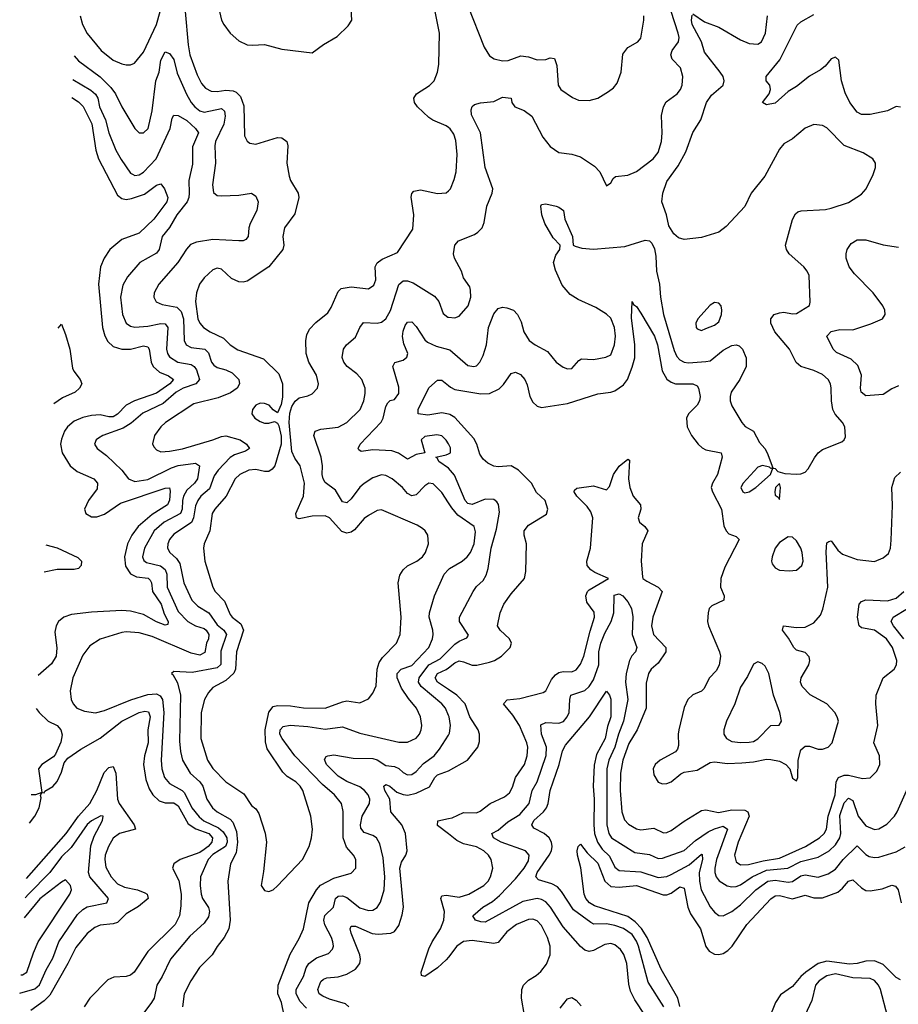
# Model space of a CAD drawing. Header units: inches. Extents: x 1682530 to 1839546, y 640742 to 791647.
# Tile 407 of 656: x 1688017 to 1692080, y 754921 to 759473. Entities that reach past the tile are written whole.
import ezdxf

# ---------------------------------------------------------------- set-up
doc = ezdxf.new("R2010")
doc.units = ezdxf.units.IN
doc.header["$MEASUREMENT"] = 0
doc.layers.add('B6785', color=7, linetype='Continuous')
doc.layers.add('B6795', color=7, linetype='Continuous')

msp = doc.modelspace()

# ---------------------------------------------------------------- linework, layer by layer
at = {"layer": 'B6785', "color": 5}
for points, elevation in [([(1690000, 758974.2), (1689990, 758982.2), (1689928, 759008), (1689910, 759020.4), (1689856.8, 759070), (1689843.1, 759090), (1689840.4, 759110), (1689852.2, 759130), (1689912.3, 759167.7), (1689933.3, 759190), (1689949.8, 759230), (1689955.2, 759264.8), (1689958.9, 759410), (1689919, 759610), (1689895.4, 759684.6), (1689895.1, 759710), (1689901.1, 759730), (1689910, 759741.3), (1689930, 759743.2), (1689950, 759730.2), (1690000, 759664.3)], 880), ([(1688296.6, 759490), (1688307.5, 759450), (1688328.8, 759408.8), (1688394, 759330), (1688450, 759285.9), (1688490, 759267.8), (1688510, 759263.8), (1688530, 759263.6), (1688547.6, 759272.4), (1688590, 759322.4), (1688649.9, 759450), (1688695, 759610)], 880), ([(1688942, 759510), (1688950.9, 759470.9), (1688960.7, 759450), (1688990.3, 759410), (1689030, 759374.4), (1689070, 759357.1), (1689094.5, 759354.5), (1689150, 759358.6), (1689230, 759336.1), (1689370, 759318.7), (1689421.5, 759358.5), (1689485.6, 759394.4), (1689536.5, 759443.5), (1689552.9, 759470), (1689550, 759524.5)], 920), ([(1688783, 759510), (1688796.3, 759356.3), (1688804.5, 759310), (1688837.5, 759217.5), (1688857.9, 759177.9), (1688876.8, 759156.8), (1688902.6, 759142.6), (1688930, 759140.1), (1688970, 759147), (1689003.9, 759143.9), (1689018.1, 759138.1), (1689038.2, 759118.2), (1689053.8, 759073.8), (1689056.4, 758936.4), (1689070, 758910.4), (1689081.6, 758901.6), (1689110, 758896.9), (1689210, 758928.6), (1689230, 758927.2), (1689253, 758910), (1689257.1, 758890), (1689252.4, 758810), (1689262.7, 758750), (1689269.3, 758730), (1689304.9, 758670), (1689307.9, 758650), (1689290, 758575.8), (1689242.2, 758510), (1689234.2, 758470), (1689239.3, 758430), (1689233.8, 758410), (1689170.2, 758330), (1689070, 758263.8), (1689050, 758258.9), (1689030, 758260.2), (1688996.9, 758276.9), (1688950, 758318.9), (1688930, 758323.5), (1688910, 758315.8), (1688870, 758279.1), (1688848.3, 758250), (1688835.2, 758210), (1688830.7, 758169.3), (1688841.4, 758090), (1688850.1, 758070), (1688868, 758050), (1688898.4, 758030), (1688960.3, 758000.3), (1688991.1, 757970), (1689026.6, 757946.6), (1689144.7, 757904.7), (1689215.8, 757835.8), (1689232.6, 757790), (1689232.7, 757727.3), (1689225.9, 757694.1), (1689210, 757655.3), (1689190, 757668.7), (1689171, 757691), (1689150, 757698.9), (1689130, 757699.7), (1689108.7, 757690), (1689094, 757670), (1689090.4, 757650), (1689104.4, 757630), (1689130, 757614.9), (1689150, 757607.7), (1689170, 757607.2), (1689195.3, 757615.3), (1689210, 757607.3), (1689215.9, 757595.9), (1689227.2, 757547.2), (1689226.6, 757510), (1689197.1, 757410), (1689185.5, 757394.5), (1689170, 757384.4), (1689150, 757383.6), (1689110, 757393.3), (1689076.3, 757390), (1689036, 757370), (1689014.2, 757350), (1688972.1, 757270), (1688919.3, 757210), (1688907.6, 757190), (1688896.8, 757110), (1688871, 757050), (1688866.8, 757030), (1688873.4, 756970), (1688910.2, 756850), (1688921.8, 756830), (1688964.4, 756784.4), (1688990, 756722.3), (1688999.2, 756710), (1689039.2, 756679.2), (1689051.6, 756650), (1689020.5, 756550), (1689016, 756470), (1689008.3, 756451.7), (1688970, 756417.5), (1688910, 756385), (1688890, 756363.1), (1688872.4, 756330), (1688856.2, 756270), (1688855.5, 756150), (1688885.2, 756050), (1688910, 756011.8), (1688970, 755950.2), (1689053.5, 755893.5), (1689090, 755840.5), (1689110, 755824.9), (1689123.2, 755803.2), (1689152.7, 755712.7), (1689158, 755670), (1689145.1, 755534.9), (1689134, 755470), (1689150, 755446.8), (1689170, 755442), (1689190, 755450.7), (1689210, 755468), (1689325.4, 755590), (1689356.4, 755650), (1689367.4, 755690), (1689370.8, 755730), (1689364.1, 755790), (1689326.2, 755910), (1689314.5, 755930), (1689294.5, 755950), (1689254.5, 755974.5), (1689233.4, 755993.4), (1689162.1, 756102.1), (1689154.4, 756134.4), (1689152.9, 756190), (1689168.9, 756271.1), (1689190, 756297.2), (1689210, 756302.1), (1689270, 756300.3), (1689330, 756292), (1689429.9, 756290.1), (1689510, 756319.8), (1689530, 756323.2), (1689590, 756315.2), (1689630, 756333.1), (1689650, 756359.5), (1689666.4, 756393.6), (1689671.1, 756470), (1689679.2, 756500.8), (1689695.5, 756524.5), (1689759.8, 756590), (1689776.5, 756630), (1689780.8, 756710), (1689767.4, 756870), (1689775.1, 756904.9), (1689789.9, 756930.1), (1689810, 756947.6), (1689854, 756970), (1689880.5, 756990), (1689893.5, 757010), (1689907.1, 757050), (1689904.2, 757090), (1689891.8, 757110), (1689879.8, 757119.8), (1689855.6, 757135.6), (1689690, 757206.6), (1689670, 757203), (1689630, 757181.1), (1689610, 757166), (1689565.3, 757114.7), (1689550, 757103.9), (1689530, 757099.5), (1689506.9, 757106.9), (1689450, 757170.5), (1689430, 757179.1), (1689370, 757177.8), (1689310, 757164.9), (1689297.6, 757170), (1689294.7, 757190), (1689329.9, 757270), (1689334.3, 757330), (1689315, 757410), (1689290, 757445.6), (1689275.9, 757475.9), (1689263.1, 757610), (1689266.6, 757653.4), (1689275.3, 757684.7), (1689290.6, 757709.4), (1689310, 757725.2), (1689350, 757733.1), (1689370, 757743.1), (1689395.1, 757770), (1689398.9, 757790), (1689389.7, 757830), (1689354.2, 757890), (1689342.6, 757930), (1689339.9, 757990), (1689344.6, 758015.4), (1689357.9, 758042.1), (1689387, 758073), (1689442.7, 758117.3), (1689458.4, 758141.6), (1689490, 758215.8), (1689504.2, 758230), (1689550, 758237.9), (1689630, 758229.2), (1689655, 758245), (1689663.7, 758270), (1689661.8, 758330), (1689670.7, 758349.3), (1689693.8, 758366.2), (1689763.9, 758396.1), (1689835.9, 758504.1), (1689839.2, 758570), (1689827.3, 758652.7), (1689830.8, 758669.2), (1689840.3, 758679.7), (1689870, 758685.8), (1689950, 758669.1), (1689990, 758672.7), (1690000, 758681.6)], 880), ([(1688269.3, 759305.3), (1688290, 759282), (1688389.1, 759209.1), (1688439.5, 759159.5), (1688460.9, 759130), (1688490, 759069.1), (1688550, 758968.9), (1688570, 758949.1), (1688590, 758949.1), (1688611.8, 758970), (1688629.4, 759050.6), (1688647, 759190), (1688661.7, 759230), (1688670, 759286), (1688690, 759324.6), (1688710, 759316.5), (1688730, 759288.8), (1688745.5, 759225.5), (1688788.1, 759128.1), (1688810, 759090.1), (1688828, 759070), (1688850, 759051.6), (1688870, 759045), (1688950, 759062.4), (1688964.8, 759050), (1688967.1, 759027.1), (1688960.6, 758990), (1688923.3, 758910), (1688919.1, 758890), (1688923.2, 758810), (1688908.8, 758708.8), (1688914.1, 758674.1), (1688930, 758659.5), (1688950, 758658), (1689030, 758662.2), (1689090, 758671.3), (1689110, 758656.4), (1689119.7, 758630), (1689113.4, 758590), (1689083.3, 758530), (1689076.3, 758510), (1689073.8, 758470), (1689063.7, 758456.3), (1689050.1, 758449.9), (1689030.1, 758449.9), (1688910, 758456.6), (1688835.3, 758444.7), (1688806.8, 758433.2), (1688788.1, 758411.9), (1688748.5, 758350), (1688660.6, 758250), (1688638.8, 758210), (1688637.3, 758190), (1688648.8, 758168.8), (1688676.2, 758156.2), (1688743.4, 758143.4), (1688764.4, 758124.4), (1688774.2, 758090), (1688777.5, 757990), (1688786.8, 757970), (1688810, 757957.3), (1688872.9, 757950), (1688890, 757932.1), (1688904.5, 757890), (1688914.9, 757874.9), (1688930, 757864.2), (1688970, 757854.4), (1688999.8, 757839.8), (1689031.4, 757810), (1689034.3, 757790), (1689023, 757770), (1688992.4, 757747.6), (1688934.9, 757725.1), (1688823.2, 757696.8), (1688691.1, 757610), (1688670, 757589.8), (1688640.2, 757550), (1688631.7, 757511.7), (1688638.2, 757498.2), (1688650, 757484.2), (1688670, 757474.9), (1688710, 757477.5), (1688770, 757488.8), (1688910, 757529.7), (1688950, 757545.8), (1688970, 757548.2), (1689036.5, 757530), (1689066.4, 757510), (1689079.6, 757490), (1689061.9, 757478.1), (1689010, 757461.2), (1688991.1, 757448.9), (1688934.7, 757390), (1688916.5, 757363.5), (1688895.8, 757304.2), (1688854.7, 757270), (1688840.7, 757250), (1688830, 757224.7), (1688821.3, 757170), (1688812.3, 757147.7), (1688730, 757093.7), (1688710.1, 757070), (1688702, 757050), (1688700.9, 757030), (1688711.8, 757010), (1688742.3, 756982.3), (1688758.5, 756958.5), (1688776, 756870), (1688813.8, 756790), (1688841, 756761), (1688891.4, 756730), (1688930, 756675.4), (1688961.9, 756650), (1688973.1, 756630), (1688947, 756553), (1688947.6, 756492.4), (1688930, 756475.7), (1688814.4, 756454.4), (1688730, 756459.3), (1688718.8, 756450), (1688725.7, 756445.7), (1688746.6, 756406.6), (1688761, 756350), (1688757.1, 756137.1), (1688760.3, 756090), (1688770.1, 756050.1), (1688806.3, 755990), (1688849.7, 755949.7), (1688864.3, 755930), (1688883.4, 755870), (1688908.8, 755830), (1688930.2, 755810), (1688990, 755776.2), (1689003, 755763), (1689019.3, 755719.3), (1689024.5, 755670), (1689018.4, 755621.6), (1688992.6, 755570), (1688979.1, 755490), (1688990.2, 755310), (1688984.7, 755270), (1688962.8, 755230), (1688930, 755188.4), (1688907.9, 755150), (1688848.8, 755091.2), (1688808.3, 755030), (1688778.6, 754970), (1688769.5, 754910)], 860), ([(1688262.9, 759196.3), (1688346.6, 759146.6), (1688368.6, 759128.6), (1688378.1, 759110), (1688385.8, 759070), (1688413.6, 759010), (1688429.1, 758949.1), (1688462.1, 758870), (1688486.1, 758826.1), (1688530, 758763.9), (1688538.5, 758758.5), (1688550, 758752.8), (1688570, 758755.1), (1688590, 758767), (1688648.4, 758830), (1688712.7, 758970), (1688722.8, 759017.2), (1688730, 759031.5), (1688750, 759029.3), (1688790, 759006.7), (1688830.2, 758970), (1688843.8, 758950), (1688815.9, 758884.1), (1688816, 758804), (1688799.3, 758730), (1688801.6, 758670), (1688799.9, 758650), (1688791.4, 758630), (1688744, 758570), (1688710, 758511.3), (1688676.8, 758470), (1688661.8, 758410), (1688650, 758393.7), (1688572.3, 758350), (1688515.5, 758284.5), (1688494.5, 758245.5), (1688484, 758190), (1688493, 758110), (1688509.3, 758069.3), (1688530, 758056.3), (1688550, 758052), (1688610, 758056.5), (1688670, 758068.6), (1688690, 758066.2), (1688702.6, 758050), (1688696.9, 757950), (1688700.8, 757930), (1688710, 757913.4), (1688749.2, 757890), (1688810, 757878.5), (1688824.8, 757870), (1688834.3, 757854.3), (1688848.4, 757810), (1688831.4, 757790), (1688773.4, 757770), (1688741.5, 757750), (1688681.4, 757698.6), (1688586.4, 757653.6), (1688532.5, 757607.5), (1688496.1, 757583.9), (1688402.4, 757550), (1688381.9, 757538.1), (1688370.3, 757530), (1688363.1, 757510), (1688375.3, 757490), (1688418.4, 757458.4), (1688490.1, 757390.1), (1688520.9, 757350), (1688550, 757337.3), (1688610, 757347.1), (1688718.9, 757401.1), (1688750, 757411.9), (1688830, 757421.9), (1688848.1, 757410), (1688839.7, 757350), (1688825.1, 757330), (1688790, 757297.9), (1688774.8, 757270), (1688769.8, 757250), (1688768.8, 757210), (1688761.2, 757190), (1688684.8, 757150), (1688638.7, 757110), (1688594.9, 757030), (1688584.6, 756990), (1688592, 756972), (1688603.9, 756963.9), (1688668.3, 756948.3), (1688690.8, 756930.8), (1688697.2, 756910), (1688699.5, 756850), (1688750, 756736.6), (1688795, 756690), (1688830, 756670.9), (1688870, 756658.1), (1688879.4, 756650), (1688892.5, 756630), (1688890.9, 756610), (1688881.9, 756590), (1688873.1, 756546.9), (1688850, 756534.3), (1688810, 756543.9), (1688630, 756620.6), (1688570, 756637.5), (1688510, 756642.5), (1688490, 756640.2), (1688390, 756608.3), (1688341.5, 756578.5), (1688310, 756535.4), (1688263.2, 756430), (1688250.2, 756370), (1688255.3, 756330), (1688264, 756310), (1688281.3, 756290), (1688316.8, 756276.8), (1688368.7, 756268.7), (1688410, 756279.8), (1688531.8, 756328.2), (1688610, 756353.3), (1688650, 756356.5), (1688667.5, 756347.5), (1688677.3, 756330), (1688684.6, 756270), (1688670.9, 756050), (1688675.1, 756010), (1688687.1, 755970), (1688710, 755942.2), (1688769.2, 755909.2), (1688779.1, 755899.1), (1688813.1, 755830), (1688846.9, 755786.9), (1688869.2, 755769.3), (1688936.3, 755736.3), (1688958.5, 755718.5), (1688975.9, 755690), (1688976.2, 755670), (1688969.6, 755650), (1688910, 755613.4), (1688888.3, 755590), (1688853.3, 755510), (1688851.8, 755470), (1688857.3, 755430), (1688863.1, 755410), (1688890, 755367.9), (1688894.8, 755350), (1688890, 755325.5), (1688870, 755295.5), (1688803.8, 755236.2), (1688715, 755130), (1688676.2, 755050), (1688651.5, 755010), (1688638.5, 754950), (1688627.1, 754930), (1688582.2, 754870)], 840), ([(1688258.1, 759112.6), (1688290, 759092.5), (1688311.2, 759071.2), (1688351.1, 758991.1), (1688368.8, 758870), (1688381.4, 758830), (1688470, 758661.4), (1688490, 758646.3), (1688510, 758642), (1688534.6, 758645.4), (1688594.4, 758665.6), (1688650, 758708.4), (1688670, 758713.8), (1688686.7, 758690), (1688702.3, 758650), (1688697.6, 758630), (1688638, 758550), (1688570, 758486.3), (1688490, 758455.8), (1688434.6, 758410), (1688407.5, 758370), (1688391.4, 758330), (1688381.5, 758250), (1688399.6, 758050), (1688410.5, 758010.5), (1688425.5, 757985.5), (1688450, 757962.5), (1688490, 757949.2), (1688530, 757949.2), (1688590, 757965.4), (1688610, 757959.7), (1688615.5, 757950), (1688624.6, 757890), (1688633.9, 757870), (1688663.7, 757843.7), (1688706.2, 757826.2), (1688729.2, 757810), (1688711.2, 757790), (1688650, 757745.5), (1688547.7, 757710), (1688510, 757690.7), (1688470, 757649.5), (1688450, 757637.2), (1688430, 757636), (1688390, 757645.4), (1688350, 757642.7), (1688310, 757634.1), (1688270, 757616.2), (1688239.2, 757590), (1688224.7, 757570), (1688210, 757533.3), (1688206.9, 757510), (1688214.4, 757470), (1688250.9, 757410), (1688283.3, 757383.3), (1688360.8, 757350), (1688376.6, 757330), (1688375.4, 757304.6), (1688335.4, 757250), (1688316.9, 757210), (1688323.6, 757190), (1688350, 757174.5), (1688373.7, 757173.7), (1688410, 757186.2), (1688483.1, 757236.9), (1688690, 757307.3), (1688710, 757308), (1688713.5, 757293.5), (1688710.8, 757250.8), (1688701.2, 757230), (1688630, 757185.1), (1688565.5, 757130), (1688536.7, 757090), (1688515.7, 757050), (1688502.2, 756990), (1688506.9, 756946.9), (1688530.4, 756910.4), (1688557.6, 756897.6), (1688611.2, 756891.2), (1688621.4, 756881.4), (1688626.6, 756870), (1688630.8, 756830), (1688671.1, 756771.1), (1688685.5, 756725.5), (1688703.7, 756690), (1688702.5, 756677.5), (1688690, 756673.3), (1688650, 756689.2), (1688590, 756722.8), (1688530, 756738.1), (1688490, 756741.2), (1688350, 756733.2), (1688257.6, 756722.4), (1688222, 756710), (1688197.6, 756690), (1688186, 756670), (1688179.4, 756640.6), (1688189.6, 756569.6), (1688185.5, 756530), (1688164.8, 756495.2), (1688102.8, 756440.3)], 820), ([(1690000, 757239.6), (1689970, 757286.6), (1689930, 757326.6), (1689910, 757329.7), (1689890, 757318), (1689850, 757276.5), (1689830, 757271.5), (1689810, 757282.2), (1689787.2, 757310), (1689740.4, 757350), (1689710, 757366.1), (1689690, 757368.5), (1689650, 757354.7), (1689610, 757328.7), (1689590, 757311), (1689550, 757257.4), (1689530, 757239), (1689510, 757244.5), (1689477.8, 757297.8), (1689430, 757332.8), (1689420.1, 757350), (1689415.8, 757370), (1689417.2, 757410), (1689411.5, 757450), (1689376.8, 757550), (1689383.1, 757570), (1689410, 757579.3), (1689490, 757589.6), (1689529.9, 757610.1), (1689591.6, 757670), (1689609.2, 757710), (1689615.6, 757744.4), (1689615.5, 757770), (1689600.2, 757810), (1689575.8, 757835.8), (1689531.8, 757870), (1689515.8, 757890), (1689508.9, 757911.1), (1689514, 757950), (1689528.6, 757970), (1689570, 758004.4), (1689590, 758050.4), (1689607.8, 758072.2), (1689670, 758070.1), (1689690, 758074.3), (1689710, 758090.2), (1689731.3, 758128.7), (1689770, 758248.5), (1689790, 758265.2), (1689810, 758265.3), (1689836.4, 758256.4), (1689935, 758195), (1689955.6, 758170), (1689975.1, 758115.1), (1689997.3, 758097.3), (1690000, 758097)], 860), ([(1690000, 757511.6), (1689990, 757529.6), (1689970, 757548.3), (1689946.9, 757553.1), (1689890, 757545.6), (1689874.4, 757530), (1689891.3, 757470), (1689850, 757462.3), (1689810, 757440.5), (1689768.9, 757468.9), (1689738.9, 757478.9), (1689650, 757484.1), (1689596.6, 757476.6), (1689584.9, 757484.9), (1689583, 757490), (1689591.5, 757510), (1689688.6, 757611.4), (1689698.5, 757630), (1689710, 757684), (1689719.3, 757700.7), (1689730, 757712), (1689750, 757717), (1689770, 757744.9), (1689770, 757774), (1689742.4, 757870), (1689751.7, 757888.3), (1689790, 757898), (1689808.2, 757911.8), (1689811.6, 757930), (1689794.1, 757974.1), (1689788.2, 758008.2), (1689790, 758033), (1689800.3, 758059.7), (1689810, 758074.9), (1689830, 758075.8), (1689850, 758054.7), (1689890, 757993.2), (1689902.6, 757982.6), (1689943.6, 757963.6), (1690000, 757947.8)], 840), ([(1688196.1, 758047.1), (1688210, 758064.9), (1688230, 758017.1), (1688248.8, 757950), (1688262.2, 757862.2), (1688267.8, 757847.8), (1688296.9, 757810), (1688304.7, 757790), (1688293.9, 757770), (1688274.7, 757750), (1688216, 757724), (1688175.8, 757697.6)], 780), ([(1690000, 757648.4), (1689970, 757654.8), (1689904.8, 757644.8), (1689859.7, 757650), (1689859.8, 757670), (1689909.9, 757770.1), (1689950, 757806.4), (1689970, 757806.7), (1690000, 757781.9)], 820), ([(1690000, 757399), (1689999.5, 757399.5), (1689955.1, 757430), (1689947.9, 757447.9), (1689942, 757450), (1689990, 757460.9), (1690000, 757465.7)], 840), ([(1688137.9, 757045.5), (1688190, 757030.4), (1688286.1, 756986.1), (1688303.1, 756970), (1688302.4, 756950), (1688290, 756936.2), (1688270, 756931.1), (1688190, 756931), (1688130.6, 756918.6)], 780), ([(1689241, 754870), (1689227.4, 754930), (1689211.7, 754970), (1689212.6, 755010), (1689267.5, 755152.5), (1689310, 755225.7), (1689329.8, 755270), (1689354.7, 755390), (1689389.3, 755450), (1689408.7, 755471.3), (1689470, 755504.9), (1689550, 755527.2), (1689571, 755550), (1689572.1, 755590), (1689561.5, 755610), (1689527.8, 755647.8), (1689512.6, 755690), (1689512.4, 755812.4), (1689504.7, 755850), (1689472.9, 755890), (1689417.1, 755937.1), (1689290, 756069.9), (1689230.6, 756150), (1689220.6, 756170), (1689221.1, 756190), (1689235.5, 756204.5), (1689268, 756212), (1689350, 756205.4), (1689430, 756192.3), (1689510, 756203.7), (1689590, 756174.1), (1689770, 756132.6), (1689810, 756133.4), (1689850, 756151.4), (1689865.8, 756170), (1689874.1, 756190), (1689877, 756210), (1689870.6, 756250), (1689851.6, 756290), (1689814.5, 756334.5), (1689782.9, 756382.9), (1689762.8, 756430), (1689762.3, 756450), (1689781.1, 756470), (1689830, 756487.6), (1689908.6, 756570), (1689926, 756610), (1689928.6, 756630), (1689927.3, 756650), (1689910.4, 756710), (1689911.6, 756730), (1689934.7, 756810), (1689980.8, 756910), (1690000, 756931.1)], 860), ([(1690000, 756256.3), (1689986.8, 756290), (1689969.9, 756310), (1689873.5, 756390), (1689861.8, 756410), (1689864.7, 756430), (1689909.4, 756490.6), (1689961.5, 756518.5), (1690000, 756556.4)], 840), ([(1690000, 756376.1), (1689949.9, 756410), (1689939.1, 756430), (1689949.3, 756450), (1689990, 756468.3), (1690000, 756476.2)], 820), ([(1688063.1, 755757.8), (1688088, 755790), (1688107.2, 755830), (1688116, 755876), (1688114, 755886), (1688120.4, 755899.6), (1688130, 755898), (1688134.2, 755905.8), (1688170, 755928.5), (1688190, 755950.5), (1688210, 755994.8), (1688222.8, 756037.2), (1688240.7, 756059.3), (1688299.8, 756100.2), (1688390, 756151.1), (1688489.7, 756230.3), (1688570, 756269.3), (1688596.5, 756276.5), (1688612.5, 756272.5), (1688620.3, 756250), (1688610.1, 756190), (1688610.9, 756129.1), (1688593.9, 756070), (1688589.7, 756030), (1688600.4, 755960.4), (1688616.7, 755916.7), (1688633, 755890), (1688662.2, 755862.3), (1688690, 755853), (1688730, 755851.8), (1688750, 755839.1), (1688795.9, 755755.9), (1688832.4, 755732.4), (1688892, 755710), (1688908.7, 755690), (1688906, 755670), (1688889.2, 755650), (1688870, 755636.2), (1688850, 755623.2), (1688760.2, 755590), (1688730.1, 755569.9), (1688724.3, 755550), (1688752.8, 755492.8), (1688764.2, 755430), (1688763.1, 755376.9), (1688756, 755330), (1688736.8, 755290), (1688610, 755164.7), (1688547.2, 755070), (1688530, 755055.9), (1688510.5, 755049.5), (1688452.9, 755047.1), (1688425.5, 755034.5), (1688342.3, 754950), (1688315.5, 754910)], 820), ([(1688093.9, 756287.8), (1688107.1, 756270), (1688149.5, 756230), (1688190.1, 756210.1), (1688208.2, 756190), (1688213.3, 756166.7), (1688207.3, 756132.7), (1688183.4, 756076.6), (1688174.3, 756065.7), (1688120.4, 756030), (1688103.7, 756010), (1688119.6, 755900.4), (1688090.8, 755889.2), (1688070.8, 755889.6)], 820), ([(1689343.9, 754903.9), (1689313.9, 754933.9), (1689295.4, 754970), (1689295.6, 754990), (1689330, 755049.2), (1689341.8, 755090), (1689354, 755110), (1689390, 755136.4), (1689444.6, 755155.4), (1689463.7, 755176.3), (1689468, 755190), (1689466, 755210), (1689459.9, 755230), (1689428.3, 755288.3), (1689423.9, 755310), (1689428.2, 755331.8), (1689467.9, 755370), (1689477, 755410), (1689490, 755420.7), (1689510, 755422.2), (1689530, 755414.2), (1689590, 755367.2), (1689630, 755354.8), (1689650, 755356.8), (1689670, 755369.2), (1689686.3, 755393.7), (1689703.2, 755450), (1689705.7, 755510), (1689697.9, 755597.9), (1689682.3, 755662.3), (1689666.5, 755690), (1689650, 755701.6), (1689610, 755715.6), (1689595, 755735), (1689593.7, 755750), (1689601.5, 755790), (1689634.5, 755850), (1689636.6, 755870), (1689628.6, 755890), (1689611.8, 755910), (1689590, 755925.6), (1689530, 755950.4), (1689490, 755975.8), (1689435.9, 756030), (1689426.7, 756053.2), (1689434, 756066), (1689442, 756070), (1689470, 756074.6), (1689559.5, 756059.5), (1689650, 756057), (1689670.9, 756050.9), (1689710, 756025.5), (1689750, 756020.1), (1689770, 756011.8), (1689790, 755993.2), (1689810, 755982.4), (1689830, 755983.9), (1689850, 755997.1), (1689885.1, 756034.9), (1689933.9, 756070), (1689959, 756101), (1690000, 756165.9)], 840), ([(1688048.3, 755503.1), (1688233.1, 755710), (1688289.5, 755790.5), (1688341.8, 755850), (1688373.6, 755910), (1688407.4, 755992.6), (1688430, 756016.2), (1688450, 756021), (1688462.4, 755990), (1688470, 755869.2), (1688478.1, 755850), (1688547.3, 755750), (1688552.9, 755730), (1688479, 755710), (1688450, 755688.3), (1688427.4, 755650), (1688413.2, 755610), (1688410.6, 755590), (1688415, 755555), (1688440.7, 755510), (1688470, 755478.1), (1688502.2, 755462.2), (1688562.3, 755450), (1688595.7, 755435.7), (1688607.3, 755430), (1688612.2, 755410), (1688566.3, 755373.7), (1688510, 755339.9), (1688470, 755299.6), (1688450, 755292.5), (1688390, 755287.3), (1688364.4, 755275.6), (1688330, 755249.1), (1688276.7, 755183.3), (1688240.7, 755110), (1688156.2, 754963.8), (1688130, 754937.2), (1688068.3, 754891.7)], 780), ([(1689539, 754910), (1689523.6, 754923.6), (1689450, 754944.3), (1689418.9, 754958.9), (1689401.8, 754970), (1689395.5, 754990), (1689410, 755026), (1689422.5, 755037.5), (1689437.1, 755042.9), (1689490, 755047.5), (1689530, 755060.3), (1689570, 755083.6), (1689590.6, 755109.4), (1689594, 755130), (1689590.3, 755150), (1689549.9, 755250.1), (1689545, 755270), (1689550, 755282), (1689570, 755281.7), (1689647.6, 755247.6), (1689674.6, 755245.4), (1689733.6, 755250), (1689750, 755258.2), (1689770, 755286), (1689786.1, 755333.9), (1689792.7, 755370), (1689775.2, 755550), (1689782.5, 755577.5), (1689803.4, 755610), (1689809.1, 755630), (1689801.9, 755710), (1689784.7, 755750), (1689733.3, 755810), (1689729, 755870), (1689705.2, 755910), (1689700.8, 755930), (1689710, 755936.8), (1689728.4, 755930), (1689761.9, 755901.9), (1689790, 755890.9), (1689812.5, 755887.5), (1689850, 755896.6), (1689912.9, 755927.1), (1689936.7, 755970), (1689950, 755982.1), (1689999.6, 756000.4), (1690000, 756000.6)], 820), ([(1688017.4, 754971.9), (1688086.7, 754993.3), (1688109.5, 755010.5), (1688139.1, 755080.9), (1688170, 755134.8), (1688197.7, 755210), (1688284.3, 755335.7), (1688310, 755359.6), (1688330, 755370.9), (1688421.1, 755390), (1688428.5, 755410), (1688341.9, 755510), (1688335, 755530), (1688346.7, 755653.3), (1688362, 755698), (1688400.7, 755770), (1688402.8, 755790), (1688392.9, 755792.9), (1688350, 755768.8), (1688330, 755751.5), (1688254.8, 755645.2), (1688210, 755602), (1688156.7, 755530), (1688057.6, 755430), (1688043, 755412.5)], 760), ([(1690000, 755708.9), (1689950, 755747.4), (1689951.5, 755768.5), (1690000, 755779.8)], 780), ([(1688022.4, 755057), (1688030, 755058), (1688051, 755069), (1688080.9, 755159.1), (1688103.1, 755210), (1688249.3, 755430), (1688256.5, 755450), (1688251.9, 755470), (1688230, 755496.5), (1688210, 755485.8), (1688110, 755408.2), (1688037.7, 755320.2)], 740), ([(1690000, 755139.7), (1689990, 755126.8), (1689950, 755089.5), (1689890, 755049), (1689874.9, 755054.9), (1689873.6, 755070), (1689910, 755177.6), (1689924.8, 755210), (1689963, 755270), (1689979.1, 755310), (1689981.5, 755350), (1689965.3, 755410), (1689970, 755421.7), (1689990, 755425.4), (1690000, 755423.9)], 780)]:
    msp.add_lwpolyline(points, dxfattribs=dict(at, elevation=elevation))
at = {"layer": 'B6795', "color": 5}
for points, elevation in [([(1690090, 759536.9), (1690165, 759345), (1690190, 759306), (1690211.9, 759291.9), (1690250, 759282.2), (1690275.8, 759284.2), (1690334.5, 759305.5), (1690370, 759301.3), (1690410, 759287.5), (1690450.7, 759289.3), (1690470, 759296.5), (1690490, 759293), (1690500.9, 759260.9), (1690507.8, 759170), (1690520.3, 759150), (1690573.1, 759113.1), (1690601.2, 759101.2), (1690650, 759099.2), (1690690, 759110.1), (1690739.9, 759140.1), (1690762.4, 759157.6), (1690780.4, 759179.6), (1690798.4, 759230), (1690806.3, 759313.7), (1690830, 759344.2), (1690875.1, 759370), (1690890, 759387.3), (1690903.2, 759470), (1690904, 759490)], 880), ([(1690000, 758097), (1690030, 758094.3), (1690050, 758102), (1690091.6, 758150), (1690103.5, 758190), (1690102.2, 758222.3), (1690098.2, 758238.2), (1690070, 758279), (1690059.6, 758310), (1690027.4, 758370), (1690023.5, 758390), (1690029.7, 758430), (1690046.6, 758450), (1690119.7, 758480.3), (1690136.3, 758490), (1690155.6, 758510), (1690165.4, 758534.6), (1690177, 758610), (1690202, 758670), (1690205, 758690), (1690169.9, 758790), (1690148, 758950), (1690106.6, 759033.4), (1690104.3, 759055.7), (1690110, 759070.7), (1690119.7, 759080.3), (1690148.3, 759088.3), (1690210, 759094.9), (1690250, 759113.7), (1690290.3, 759110.3), (1690293.4, 759090), (1690307.3, 759070), (1690350, 759052.8), (1690386, 759026), (1690436.6, 758930), (1690470, 758886.4), (1690510, 758858), (1690570, 758851.1), (1690610, 758839.1), (1690675.8, 758795.8), (1690700.4, 758770), (1690730, 758704.7), (1690750, 758718), (1690761.3, 758738.7), (1690773, 758747), (1690830, 758754.4), (1690870, 758770.2), (1690946, 758830), (1690970, 758859), (1690985, 758910), (1690988.2, 758950), (1690985.3, 759030), (1690994.8, 759070), (1691006.9, 759093.1), (1691056.8, 759130), (1691073.6, 759150), (1691080.7, 759170), (1691083.5, 759210), (1691072.3, 759250), (1691033.9, 759290), (1691028.7, 759310), (1691033.9, 759330), (1691064, 759370), (1691066.3, 759390), (1691062.3, 759410), (1691030, 759509.8)], 860), ([(1690000, 757947.8), (1690006.1, 757946.1), (1690090, 757873.4), (1690118, 757870), (1690130, 757873), (1690145.1, 757890), (1690159.8, 757920.2), (1690175.2, 757970), (1690184.6, 758050), (1690210, 758112.8), (1690230, 758136.8), (1690250, 758143.2), (1690270, 758141), (1690300.4, 758130), (1690319.5, 758110), (1690335.6, 758075.6), (1690349, 758030), (1690373.4, 757990), (1690400.4, 757970), (1690458.5, 757938.5), (1690498.4, 757890), (1690530, 757865.7), (1690550, 757858.7), (1690570, 757860.3), (1690602.2, 757897.8), (1690615.6, 757904.4), (1690670, 757902.5), (1690728, 757912), (1690750, 757922.6), (1690768.2, 757970), (1690772.9, 758010), (1690768.2, 758050), (1690750, 758092.6), (1690730, 758111.1), (1690681.7, 758141.7), (1690599.3, 758179.3), (1690562.9, 758202.9), (1690525.4, 758245.4), (1690495, 758315), (1690485.6, 758350), (1690495.9, 758384.2), (1690515.1, 758410), (1690516, 758430), (1690484.2, 758464.2), (1690445.7, 758530), (1690431.5, 758570), (1690427.6, 758610), (1690430, 758618), (1690450, 758621.6), (1690498, 758610), (1690510, 758606.4), (1690531.6, 758590), (1690537.3, 758550), (1690572.8, 758470), (1690576, 758430), (1690585.9, 758425.9), (1690616.3, 758416.3), (1690670, 758411.1), (1690815.6, 758424.4), (1690910, 758454), (1690930, 758450.8), (1690939.8, 758439.8), (1690953.2, 758413.2), (1690959.3, 758379.3), (1690962.6, 758310), (1690975.8, 758250), (1690979.8, 758190), (1690993.9, 758110), (1691043, 757943), (1691055.9, 757915.9), (1691070, 757900.5), (1691090, 757890.1), (1691110, 757886.9), (1691190, 757892.1), (1691210, 757896.1), (1691270, 757945), (1691310, 757965.8), (1691330, 757969.1), (1691344.7, 757964.7), (1691360.3, 757950), (1691376.1, 757910), (1691376.1, 757870), (1691346.5, 757810), (1691307.3, 757750), (1691301.8, 757730), (1691302.8, 757710), (1691310, 757688.2), (1691356, 757610), (1691372, 757592), (1691410.4, 757570), (1691438.7, 757518.7), (1691462.6, 757490), (1691474.3, 757470), (1691499.6, 757400.4), (1691490, 757398), (1691484.7, 757404.7), (1691452.1, 757412.1), (1691430, 757403.7), (1691363.2, 757330), (1691352, 757310), (1691360.5, 757290), (1691370, 757285.8), (1691390, 757289.3), (1691421.3, 757310), (1691489, 757370), (1691500.4, 757399.6), (1691510, 757398), (1691523.5, 757383.5), (1691554.9, 757374.9), (1691610, 757371.6), (1691630, 757373.1), (1691650, 757381.3), (1691663.8, 757396.2), (1691692.2, 757447.8), (1691710, 757470.3), (1691730, 757485.2), (1691818.3, 757521.7), (1691829.3, 757530), (1691836.2, 757543.8), (1691832.6, 757590), (1691822.6, 757610), (1691788.6, 757648.6), (1691777.7, 757670), (1691771.2, 757710), (1691769.8, 757770), (1691766.3, 757790), (1691755, 757810), (1691730, 757831.8), (1691690, 757850.5), (1691630, 757869.8), (1691607.6, 757887.6), (1691576.4, 757950), (1691508.7, 758030), (1691490.9, 758070), (1691489.8, 758090), (1691505.6, 758110), (1691530, 758117.7), (1691550, 758120.6), (1691590, 758113.1), (1691610, 758114.6), (1691670, 758150.8), (1691673.1, 758166.9), (1691667.6, 758290), (1691659, 758310), (1691643.2, 758330), (1691575.2, 758390), (1691562.9, 758410), (1691558, 758430), (1691591.3, 758548.7), (1691604.5, 758575.5), (1691615.7, 758584.3), (1691631.5, 758588.5), (1691744.1, 758595.9), (1691770, 758601.8), (1691850, 758628.3), (1691910, 758666.7), (1691932, 758690), (1691963.3, 758756.7), (1691974, 758790), (1691974.3, 758810), (1691962.9, 758830), (1691917.7, 758857.7), (1691830, 758890.8), (1691750, 758972.9), (1691730, 758984.2), (1691690, 758987.6), (1691650, 758970.9), (1691590, 758921.3), (1691550, 758898.9), (1691530, 758874), (1691462.6, 758750), (1691399.7, 758670), (1691370.8, 758609.2), (1691283.5, 758516.5), (1691250.1, 758489.9), (1691170, 758466.2), (1691090, 758457.2), (1691064.2, 758464.2), (1691042.4, 758482.4), (1691019.3, 758519.3), (1691007.6, 758570), (1690986.4, 758630), (1690990.7, 758670), (1691010, 758724.9), (1691062.2, 758797.8), (1691098.2, 758861.8), (1691130, 758951.7), (1691167, 759010), (1691192.8, 759090), (1691216.8, 759123.2), (1691270.8, 759170), (1691275.5, 759190), (1691269.8, 759210), (1691256.5, 759230), (1691183.2, 759323.2), (1691170.7, 759370.7), (1691127.3, 759450), (1691123.7, 759470), (1691126.4, 759493.6)], 840), ([(1691130, 759499.1), (1691183.4, 759463.4), (1691250, 759438), (1691350, 759379.1), (1691390, 759362.5), (1691430, 759359.7), (1691447.8, 759370), (1691466.2, 759410), (1691475.5, 759490)], 840), ([(1692090, 759067.6), (1692070, 759070.6), (1692030, 759050.6), (1691950, 759034.4), (1691910, 759035.1), (1691890, 759045.1), (1691855.3, 759090), (1691834.9, 759134.9), (1691816.8, 759190), (1691805.4, 759285.4), (1691790, 759299.5), (1691770, 759291.5), (1691741.7, 759258.3), (1691719.5, 759240.5), (1691670, 759211.5), (1691610, 759163.5), (1691570, 759140.8), (1691510, 759087.1), (1691470, 759079.6), (1691452.7, 759090), (1691483, 759130), (1691489.6, 759150), (1691486, 759170), (1691469.5, 759190), (1691469.6, 759210), (1691532.5, 759287.5), (1691612.7, 759447.3), (1691630, 759462.3), (1691690, 759496.5)], 820), ([(1690000, 758681.6), (1690009.7, 758690.3), (1690026.5, 758733.5), (1690036.1, 758770), (1690039.9, 758850), (1690033.8, 758913.8), (1690024.1, 758944.1), (1690007.9, 758967.9), (1690000, 758974.2)], 880), ([(1692080.7, 757779.3), (1692050, 757766.2), (1692010, 757739.3), (1691930, 757734), (1691909, 757750), (1691905.6, 757770), (1691909.3, 757830), (1691893.4, 757873.4), (1691862.7, 757902.7), (1691793.9, 757933.9), (1691779.5, 757950), (1691749.6, 758010), (1691769.1, 758030.9), (1691810, 758040.7), (1691870, 758038.9), (1691953.1, 758066.9), (1692006.3, 758090), (1692019.3, 758110), (1692018.2, 758130), (1692007.7, 758150), (1691963.9, 758210), (1691877.7, 758297.7), (1691853, 758330), (1691838.5, 758370), (1691838.2, 758390), (1691843, 758410), (1691862.5, 758437.5), (1691890, 758454.6), (1691930, 758454.9), (1692010, 758432.2), (1692081, 758421)], 820), ([(1690000, 757781.9), (1690010, 757773.6), (1690030, 757763.8), (1690150, 757742.6), (1690190, 757744.7), (1690234.3, 757765.7), (1690254.5, 757785.5), (1690290, 757837.5), (1690310, 757842.7), (1690332.6, 757832.6), (1690352.9, 757810), (1690364.4, 757784.4), (1690376.6, 757730), (1690390, 757704.4), (1690410, 757686), (1690430, 757680.2), (1690550, 757698), (1690690, 757743.5), (1690750, 757750.2), (1690770, 757756.8), (1690810, 757784.3), (1690827.4, 757810), (1690850, 757866.7), (1690861.2, 757910), (1690862.3, 757970), (1690846, 758094), (1690850, 758170.5), (1690856.2, 758156.2), (1690870, 758147), (1690890, 758116.2), (1690953.1, 758010), (1690966, 757970), (1690987.6, 757850), (1691010, 757811.6), (1691030, 757797), (1691050, 757789.6), (1691130.4, 757790), (1691150, 757780.7), (1691155.5, 757770), (1691164.2, 757730), (1691161.2, 757710), (1691150.1, 757690), (1691109.5, 757650), (1691100.7, 757630), (1691103.1, 757590), (1691124.1, 757550), (1691154, 757510), (1691172.7, 757492.7), (1691190, 757484.8), (1691261.1, 757470), (1691265.2, 757450), (1691243.5, 757370), (1691220.2, 757330), (1691214.6, 757310), (1691220.8, 757290), (1691263, 757210), (1691273.4, 757133.4), (1691283.9, 757110), (1691296.2, 757096.2), (1691330, 757083.7), (1691344.9, 757070), (1691278.6, 756941.4), (1691258.8, 756890), (1691257.8, 756850), (1691275.5, 756810), (1691273.7, 756790), (1691217.4, 756762.6), (1691206.1, 756750), (1691200.1, 756730), (1691198.3, 756690), (1691202.4, 756670), (1691253.6, 756550), (1691257.2, 756530), (1691251, 756489), (1691237.4, 756462.6), (1691206.4, 756430), (1691180.3, 756379.7), (1691170, 756368.8), (1691130, 756351.8), (1691106.9, 756330), (1691090, 756293.3), (1691065.4, 756190), (1691061.4, 756170), (1691063.2, 756116.8), (1691058.8, 756101.2), (1691050, 756088.7), (1690978.3, 756050), (1690955.8, 756030), (1690947.1, 756010), (1690950, 755981.3), (1690970, 755948.2), (1690990, 755940.2), (1691010, 755941.5), (1691030.4, 755949.6), (1691073.7, 755986.3), (1691090, 755994), (1691150, 756002.7), (1691210, 756038.7), (1691230, 756041.2), (1691290, 756034.6), (1691356.8, 756036.8), (1691410, 756041.3), (1691470, 756053.6), (1691490, 756053.1), (1691530, 756045.5), (1691560.2, 756030), (1691579.1, 756010), (1691590, 755966.8), (1691610, 755954.8), (1691615.1, 755970), (1691616.4, 756050), (1691630, 756097.8), (1691650, 756114.1), (1691670, 756114.1), (1691710, 756100.7), (1691730, 756100.1), (1691755.5, 756110), (1691774.9, 756130), (1691802.9, 756230), (1691797.7, 756250), (1691785.8, 756270), (1691750, 756309.8), (1691671.9, 756351.9), (1691634.7, 756390), (1691628, 756410), (1691631.1, 756430), (1691667, 756490), (1691671.6, 756510), (1691667.9, 756527.9), (1691650, 756547.2), (1691610, 756558.8), (1691597.6, 756570), (1691573, 756613), (1691544.7, 756650), (1691549, 756670), (1691610, 756662.5), (1691650, 756665), (1691690, 756684.6), (1691720.3, 756719.7), (1691731.6, 756748.4), (1691754.6, 756850), (1691746.7, 757013.3), (1691750, 757054.8), (1691758.9, 757061.1), (1691770, 757063.7), (1691800.2, 757020.2), (1691821.7, 757001.7), (1691890, 756977.2), (1691970, 756967.8), (1692010, 756984.7), (1692034.4, 757005.6), (1692044.4, 757030), (1692046.8, 757066.8), (1692053.2, 757226.8), (1692049.9, 757310), (1692063.9, 757356.1), (1692090, 757380.7)], 820), ([(1690000, 756476.2), (1690030, 756499.9), (1690050, 756508.2), (1690070, 756504.7), (1690110, 756488), (1690131.4, 756488.6), (1690190, 756502.2), (1690212.5, 756510), (1690244.5, 756530), (1690285.5, 756570), (1690291.6, 756590), (1690282.9, 756610), (1690238.8, 756650), (1690227.1, 756670), (1690238.4, 756730), (1690255.7, 756770), (1690290, 756817.8), (1690351.7, 756890), (1690357.8, 756922.2), (1690361.5, 757050), (1690350.7, 757090), (1690350.7, 757110), (1690370, 757135.8), (1690453, 757187), (1690459.9, 757210), (1690447.3, 757250), (1690406.7, 757286.7), (1690384.1, 757330), (1690324.6, 757390), (1690290, 757410.3), (1690230, 757404.9), (1690210, 757408.4), (1690182.1, 757422.1), (1690160.3, 757440.3), (1690144.5, 757464.5), (1690131.4, 757510), (1690117.3, 757537.3), (1690030, 757634), (1690007, 757647), (1690000, 757648.4)], 820), ([(1690000, 757465.7), (1690009.7, 757470.3), (1690010, 757493.6), (1690000, 757511.6)], 840), ([(1690000, 755779.8), (1690016.4, 755783.6), (1690070, 755808), (1690130, 755806.9), (1690146.9, 755813.1), (1690192.9, 755850), (1690259.2, 755880.8), (1690281.5, 755898.5), (1690295.8, 755924.2), (1690309.9, 755970), (1690351.3, 756030), (1690363.4, 756070), (1690366.3, 756110), (1690362.2, 756130), (1690328.7, 756210), (1690297.7, 756257.7), (1690254.5, 756310), (1690271.7, 756328.3), (1690330, 756334.6), (1690438.1, 756361.9), (1690450, 756370.2), (1690477.1, 756422.9), (1690495.6, 756444.4), (1690510, 756455.4), (1690530, 756459.8), (1690570, 756457.2), (1690590, 756467.9), (1690610, 756493), (1690626.1, 756530), (1690654.6, 756645.4), (1690675.5, 756710), (1690673.6, 756733.6), (1690640.2, 756780.2), (1690634.8, 756810), (1690642.6, 756830), (1690650, 756836.3), (1690739.6, 756890), (1690677.2, 756917.2), (1690657.7, 756930), (1690641.5, 756950), (1690639.1, 756970), (1690656.2, 757030), (1690666.9, 757170), (1690658.1, 757198.1), (1690641.5, 757221.5), (1690593.6, 757270), (1690580.8, 757290), (1690582.6, 757297.4), (1690593.7, 757306.3), (1690670, 757317.4), (1690730, 757299.6), (1690744.9, 757315.1), (1690762.7, 757370), (1690790, 757409), (1690830, 757440.4), (1690836.7, 757436.7), (1690832.5, 757350), (1690838.2, 757310), (1690854.1, 757270), (1690887.5, 757230), (1690889.4, 757210), (1690877, 757170), (1690884, 757150), (1690907.8, 757130), (1690921.2, 757110), (1690895.9, 757050), (1690890.8, 756970), (1690897.1, 756897.1), (1690899.1, 756890), (1690916.5, 756876.5), (1690969.3, 756849.3), (1690987.6, 756830), (1690945.3, 756710), (1690939.5, 756670), (1690948.8, 756630), (1691004.8, 756570), (1691004.8, 756550), (1690970, 756497.8), (1690936.5, 756470), (1690924.3, 756450), (1690914.3, 756405.7), (1690913.5, 756290), (1690872.5, 756190), (1690834, 756126), (1690806.3, 756050), (1690796.1, 755990), (1690793.4, 755910), (1690801.8, 755810), (1690813.6, 755773.6), (1690833.2, 755753.2), (1690870, 755732.7), (1690890, 755727.1), (1690950, 755735.7), (1690993.8, 755713.8), (1691010, 755715.2), (1691030, 755724.9), (1691090, 755768.3), (1691170, 755817), (1691190, 755819.8), (1691248.3, 755808.3), (1691310, 755819.3), (1691370, 755819), (1691384.7, 755810), (1691390.1, 755790), (1691339.7, 755670), (1691321.9, 755610), (1691330, 755579.7), (1691350, 755566.3), (1691387.5, 755567.5), (1691455.1, 755584.9), (1691530, 755596.2), (1691650.5, 755650), (1691715.7, 755690), (1691736.7, 755710), (1691747.7, 755730), (1691755.1, 755790), (1691787.7, 755890), (1691791.9, 755950), (1691803.7, 755970), (1691830, 755979.7), (1691850, 755980.7), (1691915, 755965), (1691950, 755967.9), (1691981.1, 755998.9), (1691993.8, 756030), (1691992.7, 756070), (1691967, 756130), (1691984.9, 756210), (1691975.6, 756310), (1691977.1, 756350), (1692009.8, 756430), (1692061.4, 756470), (1692071.9, 756490), (1692072.6, 756510), (1692053.6, 756570), (1692025.4, 756610), (1691970, 756649.9), (1691910, 756660.9), (1691899.4, 756670), (1691891.5, 756710), (1691899.2, 756770), (1691910, 756783.5), (1691929.5, 756790.5), (1692030, 756786.5), (1692070, 756797.8), (1692105.6, 756830)], 780), ([(1690000, 756556.4), (1690030, 756586), (1690050, 756600.1), (1690085.6, 756614.4), (1690093.3, 756626.7), (1690051.3, 756690), (1690050.7, 756710), (1690113.8, 756830), (1690130, 756852.3), (1690160.4, 756879.6), (1690174.9, 756905.1), (1690184, 756936), (1690197.3, 757030), (1690222.4, 757117.6), (1690236, 757196), (1690231.9, 757231.9), (1690224.4, 757244.4), (1690210, 757254.8), (1690170, 757255.6), (1690110, 757231.7), (1690090, 757236.7), (1690077.7, 757250), (1690027.7, 757367.7), (1690000, 757399)], 840), ([(1690000, 756931.1), (1690004.3, 756935.7), (1690063.5, 756970), (1690086.6, 756990), (1690101.6, 757010), (1690119.6, 757050), (1690125.4, 757105.4), (1690119.3, 757130), (1690042.9, 757182.9), (1690015.4, 757215.4), (1690000, 757239.6)], 860), ([(1690909.9, 754870), (1690861.9, 754941.9), (1690842.3, 754982.3), (1690834.4, 755014.4), (1690824.1, 755110), (1690810.6, 755150.6), (1690794.9, 755174.9), (1690770, 755196.4), (1690750, 755202.3), (1690723, 755197), (1690670, 755169.8), (1690650, 755165.3), (1690630, 755170.8), (1690610, 755187.6), (1690530, 755279.5), (1690472.3, 755370), (1690450, 755394.5), (1690430, 755405.8), (1690410, 755409.9), (1690343.6, 755396.4), (1690170, 755301.5), (1690150, 755302), (1690125.2, 755310), (1690112.7, 755330), (1690159.1, 755370), (1690203.7, 755396.3), (1690236.7, 755423.3), (1690310, 755501.4), (1690349.4, 755550), (1690370, 755584.2), (1690372.5, 755610), (1690356.8, 755630), (1690243.5, 755670), (1690208.8, 755690), (1690200.5, 755710), (1690230, 755725.6), (1690274.7, 755765.3), (1690330, 755798.6), (1690372.8, 755850), (1690387.1, 755910), (1690410.7, 755950), (1690451.7, 756071.7), (1690453.5, 756110), (1690430.4, 756170), (1690427.8, 756212.2), (1690450, 756224.1), (1690510, 756220.4), (1690531.6, 756228.4), (1690549.2, 756250), (1690557.4, 756270), (1690560.9, 756330), (1690566.1, 756350), (1690630, 756371.2), (1690650, 756390.8), (1690670, 756421.4), (1690694.6, 756490), (1690695.9, 756550), (1690704, 756590), (1690723, 756637), (1690751.8, 756690), (1690765.3, 756730), (1690766.9, 756813.1), (1690790, 756817.9), (1690806.2, 756810), (1690830, 756781), (1690845.7, 756750), (1690851.8, 756711.8), (1690849, 756630), (1690871.4, 756570), (1690864.4, 756550), (1690848.2, 756531.8), (1690837.5, 756510), (1690820.9, 756450), (1690818.7, 756410), (1690829.7, 756330), (1690809.8, 756230), (1690785.9, 756170), (1690769.8, 756110), (1690741.9, 756050), (1690731.8, 756010), (1690733, 755750), (1690741.4, 755710), (1690753.6, 755690), (1690862.4, 755622.4), (1690930, 755613.4), (1690970, 755595.5), (1690990, 755597.1), (1691090, 755631.3), (1691141.5, 755678.5), (1691201.4, 755718.6), (1691230, 755732.4), (1691270, 755743.9), (1691290.1, 755730), (1691239.9, 755590), (1691230.9, 755550), (1691231.5, 755530), (1691238.2, 755510), (1691252, 755492), (1691288.9, 755468.9), (1691310, 755463.4), (1691330, 755465.2), (1691350, 755474), (1691404.2, 755510), (1691470, 755540.9), (1691569, 755551), (1691630, 755580.9), (1691710, 755601.1), (1691760.5, 755630), (1691790, 755657.5), (1691809.2, 755690), (1691813.5, 755710), (1691810, 755794.3), (1691830, 755851.7), (1691850, 755874), (1691870, 755863.6), (1691894, 755790), (1691930, 755745.4), (1691970, 755729.5), (1691990, 755732), (1692026.4, 755753.6), (1692062.4, 755790), (1692074.3, 755810), (1692171.9, 756030)], 760), ([(1692105.7, 756610), (1692057.9, 756670), (1692047.3, 756690), (1692056.5, 756710), (1692122.4, 756750)], 760), ([(1690000, 756000.6), (1690087.4, 756050), (1690135.7, 756110), (1690144.2, 756135.8), (1690143.9, 756170), (1690136.8, 756190), (1690098.4, 756250), (1690076.6, 756310), (1690038.5, 756350), (1690000, 756376.1)], 820), ([(1690995.7, 754910), (1690923.8, 755023.8), (1690878.8, 755190), (1690870, 755213.1), (1690850, 755243.1), (1690810, 755271.4), (1690770, 755285.6), (1690730, 755293.1), (1690672.2, 755292.2), (1690658.5, 755298.5), (1690577.7, 755357.7), (1690522.7, 755442.7), (1690504.2, 755464.2), (1690478.1, 755478.1), (1690416.1, 755496.1), (1690403.7, 755510), (1690410.5, 755530), (1690465.5, 755610), (1690476.3, 755630), (1690479.9, 755650), (1690476.9, 755670), (1690465.5, 755690), (1690443.2, 755710), (1690395.4, 755735.4), (1690384.8, 755750), (1690395, 755770), (1690439.1, 755810), (1690453.6, 755830), (1690461, 755850), (1690469.9, 755910), (1690512.4, 756030), (1690527.7, 756092.3), (1690541.1, 756118.9), (1690652.7, 756250), (1690730, 756368.4), (1690744.2, 756350), (1690750, 756331), (1690750.4, 756250), (1690735.5, 756204.5), (1690725.2, 756150), (1690683.8, 756076.2), (1690674.2, 756025.8), (1690669.5, 755930), (1690674.4, 755870), (1690671.6, 755750), (1690675.6, 755710), (1690688.9, 755670), (1690710, 755638.5), (1690745.1, 755605.1), (1690770, 755554.3), (1690790, 755539.1), (1690890, 755532.8), (1690970, 755507.4), (1691010, 755512.5), (1691030, 755520.7), (1691113.6, 755566.4), (1691170, 755614.8), (1691173.2, 755613.2), (1691174.8, 755590), (1691158.9, 755530), (1691161, 755490), (1691169.2, 755450), (1691210, 755372.2), (1691230, 755347.3), (1691250, 755332), (1691270, 755329.4), (1691310, 755349.5), (1691350, 755380.6), (1691421.6, 755450), (1691477.3, 755490), (1691510, 755495.4), (1691570, 755486.4), (1691590, 755488.6), (1691630, 755514.2), (1691650, 755519.2), (1691710, 755508.6), (1691756.1, 755523.9), (1691790, 755545.9), (1691825.1, 755590), (1691890, 755653.8), (1691930, 755613), (1691944.5, 755604.5), (1691970, 755599), (1691990, 755600.5), (1692070, 755626.5), (1692111.6, 755648.4)], 740), ([(1690000, 756165.9), (1690005.4, 756174.6), (1690009.9, 756210), (1690002.5, 756250), (1690000, 756256.3)], 840), ([(1690000, 755423.9), (1690050, 755416.4), (1690094.6, 755430), (1690163.5, 755470), (1690183.2, 755490), (1690195, 755510), (1690204.8, 755550), (1690197.7, 755590), (1690185.2, 755610), (1690163.7, 755630), (1690130, 755649.5), (1690070, 755662.2), (1690038.9, 755678.9), (1690000, 755708.9)], 780), ([(1691070.2, 754910.2), (1691060.3, 754950), (1690983.3, 755083.3), (1690918.2, 755230), (1690892.2, 755272.2), (1690862.9, 755302.9), (1690830, 755327.2), (1690675.6, 755375.6), (1690652.8, 755390), (1690634.9, 755410), (1690627.3, 755430), (1690612.2, 755552.2), (1690596.9, 755610), (1690595.1, 755630), (1690599.6, 755650), (1690610, 755661.6), (1690641.6, 755621.6), (1690690, 755574), (1690722.3, 755490), (1690750, 755465.1), (1690790, 755462.1), (1690870, 755470.1), (1690992.7, 755427.3), (1691010, 755427.1), (1691030, 755434.7), (1691070, 755463.9), (1691090, 755457.4), (1691106.7, 755370), (1691118.5, 755338.5), (1691165, 755270), (1691190, 755187.8), (1691206.1, 755166.1), (1691230, 755152.4), (1691250, 755150.5), (1691270, 755155.7), (1691292.5, 755170), (1691311.9, 755190), (1691379.2, 755290), (1691490, 755408.1), (1691510, 755422.2), (1691530, 755423.3), (1691590, 755408.4), (1691650, 755425.9), (1691690, 755412.6), (1691730, 755413.5), (1691800.3, 755439.7), (1691822.6, 755457.4), (1691850, 755490.8), (1691870, 755497), (1691910, 755458.8), (1691930, 755447.7), (1691950, 755445.9), (1692005.9, 755454.1), (1692050, 755471.9), (1692067, 755467), (1692079.7, 755450), (1692093.8, 755390)], 720), ([(1690351.7, 754870), (1690337.5, 754950), (1690338.6, 754990), (1690347.2, 755010), (1690370, 755032.7), (1690406.2, 755053.8), (1690427.5, 755072.5), (1690452.8, 755107.2), (1690469.8, 755150), (1690469.9, 755190), (1690458.5, 755230), (1690430, 755285.3), (1690410, 755307.6), (1690390, 755314.6), (1690370, 755313.2), (1690314, 755290), (1690270, 755255.4), (1690230, 755206.3), (1690210, 755202.8), (1690110, 755216.1), (1690070, 755211.5), (1690039.1, 755190), (1690000, 755139.7)], 780), ([(1692090, 755033.4), (1692070, 755045.6), (1692010, 755105.5), (1691970, 755121.4), (1691930, 755120.8), (1691890, 755109.6), (1691854, 755106), (1691750, 755121.2), (1691710, 755109.2), (1691652.5, 755070), (1691628.8, 755050), (1691590, 755003.7), (1691535.7, 754964.3), (1691512.8, 754930), (1691480.2, 754850)], 720), ([(1692030, 754866.6), (1691997.6, 754990), (1691988.2, 755010), (1691970, 755031.5), (1691950, 755040.6), (1691870, 755043.9), (1691790, 755061.6), (1691750, 755053.2), (1691714, 755030), (1691697.5, 755010), (1691680.9, 754939.1), (1691647.4, 754870)], 740), ([(1690516.2, 754903.8), (1690550, 754946.3), (1690570, 754951.8), (1690590, 754940.2), (1690613.3, 754913.3)], 760)]:
    msp.add_lwpolyline(points, dxfattribs=dict(at, elevation=elevation))
for points, elevation in [([(1691230, 758166), (1691210, 758152.3), (1691152.4, 758090), (1691143.1, 758070), (1691144.9, 758050), (1691150, 758043), (1691170, 758036.4), (1691190, 758044.6), (1691230, 758061.1), (1691250, 758076.3), (1691262.4, 758110), (1691264.5, 758130), (1691260.9, 758150), (1691250, 758162.7)], 860), ([(1691530, 757328), (1691512, 757310), (1691508.4, 757290), (1691510, 757274), (1691524.7, 757264.7), (1691530, 757254), (1691536, 757310)], 840), ([(1691570, 757082.7), (1691530, 757055.1), (1691510, 757029.4), (1691496.5, 756990), (1691493.1, 756970), (1691496.5, 756956.5), (1691510, 756938.7), (1691530, 756927.9), (1691575.2, 756924.8), (1691610, 756928.4), (1691634.3, 756950), (1691640.5, 756970), (1691636, 757010), (1691629.7, 757030), (1691610, 757062.9), (1691590, 757080.9)], 840), ([(1691430, 756504.5), (1691410, 756494), (1691383.4, 756436.6), (1691350, 756387.6), (1691324.8, 756310), (1691285.2, 756230), (1691272.8, 756190), (1691274, 756170), (1691284.9, 756150), (1691310, 756136.3), (1691350, 756130.7), (1691390, 756133.2), (1691410, 756136.6), (1691430, 756148.2), (1691490, 756209.1), (1691529.3, 756210.7), (1691539.5, 756230), (1691532.2, 756270), (1691502.8, 756350), (1691482, 756450), (1691463.7, 756483.7), (1691450, 756496.2)], 840)]:
    msp.add_lwpolyline(points, close=True, dxfattribs=dict(at, elevation=elevation))

doc.saveas('drawing.dxf')
